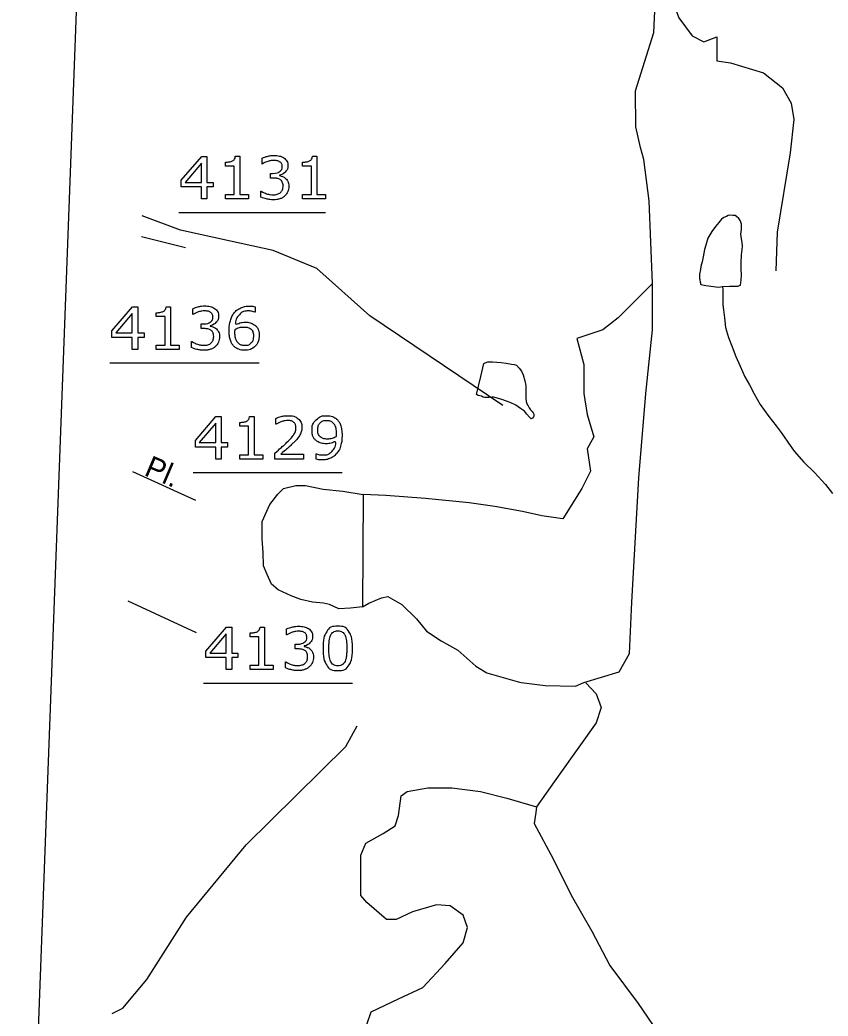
# Model space of a CAD drawing. Extents: x 2169602 to 2449496, y 721995 to 810662.
# Drawn here: x 2169994.4 to 2170079.1, y 724661.5 to 724766 of the extents above; entities that cross this region are included whole.
import ezdxf

# ---------------------------------------------------------------- set-up
doc = ezdxf.new("R2010")
doc.units = 0
doc.layers.add('Old_Level_1', color=7, linetype='Continuous')

msp = doc.modelspace()

# ---------------------------------------------------------------- linework, layer by layer
at = {"layer": 'Old_Level_1'}
for p, q in [((2170011.09, 724745.77), (2170026.45, 724745.77)), ((2170003.83, 724729.99), (2170019.51, 724729.99)), ((2170012.58, 724718.49), (2170028.19, 724718.49)), ((2170030.39, 724716.18), (2170030.32, 724704.43)), ((2170013.68, 724696.4), (2170029.29, 724696.4)), ((2170052.65, 724696.1), (2170053.55, 724696.49))]:
    msp.add_line(p, q, dxfattribs=at)
msp.add_lwpolyline([(2170008.61, 724987.87), (2170579.91, 724966.5), (2170563.13, 724517.9), (2169991.83, 724539.28)], close=True, dxfattribs=at)
for points in [[(2170060.74, 724738.32), (2170060.38, 724746.99), (2170059.84, 724751.32), (2170059.47, 724752.58), (2170059, 724754.74), (2170058.94, 724758.52), (2170060.89, 724764.63), (2170061.05, 724768.4), (2170061.49, 724771.92)], [(2170061.49, 724771.92), (2170061.6, 724770.11), (2170062.2, 724768.94), (2170063, 724767.46), (2170063.49, 724766.18), (2170064.88, 724764.29), (2170066.1, 724763.68), (2170067.49, 724764.18), (2170067.49, 724761.68), (2170068.92, 724761.45), (2170072.37, 724760.4), (2170074.37, 724758.85), (2170075.26, 724757.24), (2170075.54, 724755.51), (2170075.15, 724752.02), (2170073.82, 724743.69), (2170073.66, 724739.65)], [(2170014.69, 724748.45), (2170014.03, 724748.45), (2170014.03, 724747.2), (2170013.46, 724747.2), (2170013.46, 724748.45), (2170011.32, 724748.45), (2170011.32, 724749.14), (2170013.48, 724751.65), (2170014.03, 724751.65), (2170014.03, 724748.93), (2170014.69, 724748.93), (2170014.69, 724748.45)], [(2170017, 724751.67), (2170017.47, 724751.67), (2170017.47, 724747.65), (2170018.38, 724747.65), (2170018.38, 724747.2)], [(2170025.08, 724751.67), (2170025.54, 724751.67), (2170025.54, 724747.65), (2170026.45, 724747.65), (2170026.45, 724747.2)], [(2170013.46, 724748.93), (2170013.46, 724750.95), (2170011.73, 724748.93), (2170013.46, 724748.93)], [(2170018.38, 724747.2), (2170015.96, 724747.2), (2170015.96, 724747.65), (2170016.89, 724747.65), (2170016.89, 724750.64), (2170015.96, 724750.64), (2170015.96, 724751.05)], [(2170019.83, 724750.84), (2170019.8, 724750.84), (2170019.8, 724751.47)], [(2170026.45, 724747.2), (2170024.04, 724747.2), (2170024.04, 724747.65), (2170024.97, 724747.65), (2170024.97, 724750.64), (2170024.04, 724750.64), (2170024.04, 724751.05)], [(2170020.97, 724749.37), (2170020.7, 724749.37), (2170020.7, 724749.86), (2170020.91, 724749.86)], [(2170021.63, 724749.68), (2170021.63, 724749.64)], [(2170019.67, 724747.38), (2170019.67, 724748.01), (2170019.71, 724748.01)], [(2170016.51, 724742.76), (2170011.26, 724743.92), (2170007.23, 724745.42)], [(2170070.18, 724742.23), (2170070.12, 724742.61), (2170070.07, 724742.99), (2170070.01, 724743.51), (2170070.06, 724743.99), (2170070.07, 724744.18), (2170070.06, 724744.56), (2170070.01, 724744.75), (2170069.92, 724744.93), (2170069.77, 724745.13), (2170069.53, 724745.36), (2170069.39, 724745.46), (2170069.15, 724745.45), (2170068.86, 724745.5), (2170068.67, 724745.45), (2170068.48, 724745.35), (2170068.2, 724745.26), (2170067.97, 724745.06), (2170067.68, 724744.73), (2170067.35, 724744.31), (2170066.97, 724743.78), (2170066.55, 724743.06), (2170066.31, 724742.35), (2170066.18, 724741.87), (2170066.04, 724741.11), (2170065.94, 724740.59), (2170065.81, 724740.12), (2170065.77, 724739.79), (2170065.67, 724739.31), (2170065.67, 724739.02), (2170065.67, 724738.83), (2170065.68, 724738.74), (2170065.72, 724738.45), (2170065.81, 724738.22), (2170066.34, 724738.12), (2170067.67, 724737.94), (2170068.09, 724737.99)], [(2170007.15, 724743.24), (2170011.78, 724742.11)], [(2170045.03, 724725.53), (2170031.1, 724734.94), (2170025.54, 724739.88), (2170020.97, 724741.77), (2170016.51, 724742.76)], [(2170068.09, 724737.99), (2170068.81, 724738.04), (2170069.67, 724738.05), (2170069.95, 724738.14), (2170070.04, 724738.72), (2170070.08, 724739.19), (2170070.04, 724739.85), (2170070.03, 724740.47), (2170070.07, 724741.32), (2170070.12, 724741.89), (2170070.18, 724742.23)], [(2170060.74, 724738.32), (2170057.13, 724734.71), (2170055.51, 724733.45), (2170052.8, 724732.55), (2170053.52, 724729.84), (2170053.52, 724726.77), (2170053.88, 724724.6), (2170054.6, 724722.26), (2170053.88, 724720.99), (2170054.24, 724718.65), (2170053.34, 724716.84), (2170051.35, 724713.64), (2170049.12, 724713.95), (2170047.12, 724714.41), (2170044.21, 724714.95), (2170041.52, 724715.33), (2170036.92, 724715.79), (2170032.77, 724716.1), (2170030.39, 724716.18)], [(2170053.55, 724696.49), (2170057.25, 724697.59), (2170058.33, 724699.51), (2170058.56, 724704.89), (2170059.29, 724717.93), (2170060.02, 724726.77), (2170060.74, 724733.45), (2170060.74, 724738.32)], [(2170068.09, 724737.99), (2170068.1, 724737.66), (2170068.11, 724736.8), (2170068.11, 724736.09), (2170068.17, 724735.57), (2170068.27, 724734.71), (2170068.4, 724733.72), (2170068.69, 724732.67), (2170069.08, 724731.68), (2170069.46, 724730.68), (2170069.94, 724729.64), (2170070.43, 724728.54), (2170070.91, 724727.69), (2170071.39, 724726.75), (2170072.02, 724725.65), (2170072.93, 724724.38), (2170073.69, 724723.39), (2170074.22, 724722.68), (2170074.46, 724722.34), (2170074.99, 724721.59), (2170075.6, 724720.74), (2170076.61, 724719.6), (2170077.71, 724718.52), (2170078.86, 724717.24), (2170079.62, 724716.29)], [(2170007.43, 724732.67), (2170006.77, 724732.67), (2170006.77, 724731.41), (2170006.19, 724731.41), (2170006.19, 724732.67), (2170004.06, 724732.67), (2170004.06, 724733.36), (2170006.22, 724735.87), (2170006.77, 724735.87), (2170006.77, 724733.15), (2170007.43, 724733.15), (2170007.43, 724732.67)], [(2170009.74, 724735.89), (2170010.2, 724735.89), (2170010.2, 724731.87), (2170011.11, 724731.87), (2170011.11, 724731.41)], [(2170019.08, 724735.89), (2170019.08, 724735.31), (2170019.05, 724735.31)], [(2170006.19, 724733.15), (2170006.19, 724735.16), (2170004.46, 724733.15), (2170006.19, 724733.15)], [(2170011.11, 724731.41), (2170008.7, 724731.41), (2170008.7, 724731.87), (2170009.63, 724731.87), (2170009.63, 724734.86), (2170008.7, 724734.86), (2170008.7, 724735.26)], [(2170012.56, 724735.06), (2170012.53, 724735.06), (2170012.53, 724735.68)], [(2170013.7, 724733.59), (2170013.43, 724733.59), (2170013.43, 724734.08), (2170013.64, 724734.08)], [(2170014.37, 724733.89), (2170014.37, 724733.85)], [(2170012.4, 724731.6), (2170012.4, 724732.23), (2170012.45, 724732.23)], [(2170042.73, 724728.58), (2170043.05, 724729.92), (2170043.19, 724730.01), (2170043.48, 724730.1), (2170043.96, 724730.11), (2170044.43, 724730.07), (2170044.86, 724730.02), (2170045.39, 724729.97), (2170045.96, 724729.88), (2170046.23, 724729.84), (2170046.48, 724729.75), (2170046.77, 724729.46), (2170047, 724729.13), (2170047.19, 724728.75), (2170047.34, 724728.13), (2170047.44, 724727.61), (2170047.44, 724726.85), (2170047.44, 724726.33), (2170047.49, 724725.95), (2170047.59, 724725.62), (2170047.69, 724725.48), (2170047.79, 724725.29), (2170047.93, 724725.09), (2170048.12, 724724.91), (2170048.21, 724724.76), (2170048.31, 724724.62), (2170048.31, 724724.43), (2170048.27, 724724.34), (2170048.17, 724724.2), (2170048.03, 724724.14), (2170047.94, 724724.2), (2170047.84, 724724.29), (2170047.56, 724724.62), (2170047.32, 724724.94), (2170046.88, 724725.23), (2170046.4, 724725.56), (2170045.83, 724725.84), (2170044.93, 724726.17), (2170044.6, 724726.26), (2170044.22, 724726.36), (2170044.07, 724726.4), (2170043.88, 724726.4), (2170043.6, 724726.35), (2170043.36, 724726.35), (2170043.17, 724726.35), (2170042.99, 724726.4), (2170042.79, 724726.49), (2170042.46, 724726.59), (2170042.27, 724726.68), (2170042.73, 724728.58)], [(2170018.49, 724724.38), (2170018.96, 724724.38), (2170018.96, 724720.37), (2170019.87, 724720.37), (2170019.87, 724719.91)], [(2170016.19, 724721.17), (2170015.52, 724721.17), (2170015.52, 724719.91), (2170014.95, 724719.91), (2170014.95, 724721.17), (2170012.81, 724721.17), (2170012.81, 724721.85), (2170014.97, 724724.37), (2170015.52, 724724.37), (2170015.52, 724721.65), (2170016.19, 724721.65), (2170016.19, 724721.17)], [(2170014.95, 724721.65), (2170014.95, 724723.66), (2170013.22, 724721.65), (2170014.95, 724721.65)], [(2170019.87, 724719.91), (2170017.46, 724719.91), (2170017.46, 724720.37), (2170018.38, 724720.37), (2170018.38, 724723.35), (2170017.46, 724723.35), (2170017.46, 724723.76)], [(2170021.28, 724723.56), (2170021.25, 724723.56), (2170021.25, 724724.18)], [(2170024.16, 724719.91), (2170021.14, 724719.91), (2170021.14, 724720.54)], [(2170021.76, 724720.43), (2170024.16, 724720.43), (2170024.16, 724719.91)], [(2170025.47, 724719.89), (2170025.47, 724720.47), (2170025.5, 724720.47)], [(2170006.23, 724718.62), (2170012.83, 724715.61)], [(2170019.82, 724711.5), (2170019.83, 724713.35), (2170020.6, 724715.15), (2170021.44, 724716.23), (2170022.06, 724716.84), (2170023.36, 724717.15), (2170024.36, 724717.15), (2170026.2, 724716.77), (2170028.28, 724716.54), (2170030.39, 724716.18)], [(2170030.32, 724704.43), (2170029.09, 724704.27), (2170027.86, 724704.2), (2170026.86, 724704.66), (2170026.25, 724704.81), (2170025.1, 724704.89), (2170023.87, 724705.19), (2170022.87, 724705.58), (2170021.49, 724706.19), (2170020.8, 724706.81), (2170020.34, 724707.81), (2170019.96, 724708.73), (2170019.93, 724710.13), (2170019.82, 724711.5)], [(2170005.72, 724705.06), (2170012.88, 724701.72)], [(2170030.32, 724704.43), (2170031.01, 724704.81), (2170032.31, 724705.35), (2170033, 724705.5), (2170034.46, 724704.66), (2170035.99, 724703.15), (2170037.04, 724701.85), (2170038.57, 724700.86), (2170040.33, 724699.86), (2170042.21, 724698.21), (2170043.38, 724697.51), (2170046.78, 724696.51), (2170046.97, 724696.49)], [(2170017.28, 724699.09), (2170016.62, 724699.09), (2170016.62, 724697.83), (2170016.04, 724697.83), (2170016.04, 724699.09), (2170013.91, 724699.09), (2170013.91, 724699.77), (2170016.07, 724702.29), (2170016.62, 724702.29), (2170016.62, 724699.57), (2170017.28, 724699.57), (2170017.28, 724699.09)], [(2170016.04, 724699.57), (2170016.04, 724701.58), (2170014.32, 724699.57), (2170016.04, 724699.57)], [(2170020.96, 724697.83), (2170018.55, 724697.83), (2170018.55, 724698.29), (2170019.48, 724698.29), (2170019.48, 724701.27), (2170018.55, 724701.27), (2170018.55, 724701.68)], [(2170019.59, 724702.3), (2170020.05, 724702.3), (2170020.05, 724698.29), (2170020.96, 724698.29), (2170020.96, 724697.83)], [(2170022.41, 724701.48), (2170022.38, 724701.48), (2170022.38, 724702.1)], [(2170023.55, 724700), (2170023.28, 724700), (2170023.28, 724700.5), (2170023.49, 724700.5)], [(2170024.22, 724700.31), (2170024.22, 724700.27)], [(2170022.26, 724698.02), (2170022.26, 724698.64), (2170022.3, 724698.64)], [(2170046.97, 724696.49), (2170049.48, 724696.16), (2170052.65, 724696.1)], [(2170053.75, 724696.43), (2170054.82, 724695.31), (2170055.36, 724693.86), (2170054.82, 724692.24), (2170051.03, 724686.92), (2170048.56, 724683.44)], [(2170004.1, 724661.78), (2170005.19, 724662.34), (2170007.74, 724665.33), (2170011.87, 724671.87), (2170018.15, 724679.46), (2170028.58, 724689.77), (2170029.77, 724691.93)], [(2170030.78, 724660.61), (2170031.23, 724661.96), (2170034.12, 724663.31), (2170036.64, 724664.49), (2170038.99, 724667.01), (2170040.88, 724669.18), (2170041.33, 724670.8), (2170040.88, 724672.07), (2170039.53, 724673.06), (2170038.09, 724673.15), (2170035.56, 724672.43), (2170033.85, 724671.62), (2170032.86, 724671.62), (2170030.78, 724673.42), (2170030.15, 724674.14), (2170030.15, 724678.39), (2170030.69, 724679.65), (2170032.49, 724680.64), (2170033.76, 724681.45), (2170034.12, 724682.54), (2170034.39, 724684.61), (2170035.02, 724685.06), (2170037.19, 724685.43), (2170039.71, 724685.43), (2170042.69, 724685.06), (2170045.48, 724684.34), (2170048.56, 724683.44)], [(2170048.56, 724683.44), (2170048.51, 724682.85), (2170048.33, 724681.68), (2170050.31, 724677.98), (2170052.2, 724674.19), (2170054.37, 724670.4), (2170056.26, 724666.79), (2170059.24, 724662.82), (2170062.31, 724658.3), (2170064.07, 724656.63)]]:
    msp.add_lwpolyline(points, dxfattribs=at)
for points in [[(2170015.96, 724751.05), (2170016.15, 724751.05), (2170016.37, 724751.08), (2170016.58, 724751.11), (2170016.69, 724751.17), (2170016.83, 724751.24), (2170016.91, 724751.36), (2170016.99, 724751.47), (2170017, 724751.67)], [(2170019.8, 724751.47), (2170020.01, 724751.57), (2170020.36, 724751.66), (2170020.72, 724751.75), (2170021.05, 724751.75), (2170021.38, 724751.75), (2170021.63, 724751.69), (2170021.87, 724751.63), (2170022.08, 724751.5), (2170022.29, 724751.35), (2170022.4, 724751.15), (2170022.51, 724750.95), (2170022.51, 724750.67), (2170022.51, 724750.3), (2170022.25, 724750.03), (2170021.99, 724749.75), (2170021.63, 724749.68)], [(2170024.04, 724751.05), (2170024.23, 724751.05), (2170024.45, 724751.08), (2170024.66, 724751.11), (2170024.77, 724751.17), (2170024.91, 724751.24), (2170024.99, 724751.36), (2170025.07, 724751.47), (2170025.08, 724751.67)], [(2170020.91, 724749.86), (2170021.36, 724749.86), (2170021.63, 724750.06), (2170021.91, 724750.25), (2170021.91, 724750.61), (2170021.91, 724750.77), (2170021.84, 724750.9), (2170021.77, 724751.02), (2170021.64, 724751.09), (2170021.52, 724751.17), (2170021.37, 724751.2), (2170021.22, 724751.23), (2170021.04, 724751.23), (2170020.75, 724751.23), (2170020.43, 724751.13), (2170020.11, 724751.03), (2170019.83, 724750.84)], [(2170021.63, 724749.64), (2170021.77, 724749.61), (2170021.96, 724749.53), (2170022.15, 724749.46), (2170022.27, 724749.34)], [(2170022.27, 724749.34), (2170022.42, 724749.22), (2170022.51, 724749.02), (2170022.6, 724748.83), (2170022.6, 724748.52), (2170022.6, 724748.21), (2170022.49, 724747.96), (2170022.38, 724747.7), (2170022.18, 724747.51), (2170021.96, 724747.3), (2170021.65, 724747.2), (2170021.35, 724747.1), (2170020.99, 724747.1), (2170020.62, 724747.1), (2170020.26, 724747.19), (2170019.9, 724747.28), (2170019.67, 724747.38)], [(2170019.71, 724748.01), (2170019.97, 724747.84), (2170020.31, 724747.73), (2170020.66, 724747.62), (2170020.98, 724747.62), (2170021.17, 724747.62), (2170021.38, 724747.68), (2170021.59, 724747.75), (2170021.72, 724747.87), (2170021.86, 724748), (2170021.93, 724748.16), (2170022, 724748.32), (2170022, 724748.56), (2170022, 724748.8), (2170021.92, 724748.96), (2170021.84, 724749.12), (2170021.71, 724749.21), (2170021.57, 724749.3), (2170021.38, 724749.34), (2170021.19, 724749.37), (2170020.97, 724749.37)], [(2170008.7, 724735.26), (2170008.89, 724735.26), (2170009.1, 724735.29), (2170009.32, 724735.33), (2170009.43, 724735.39), (2170009.57, 724735.46), (2170009.65, 724735.58), (2170009.73, 724735.69), (2170009.74, 724735.89)], [(2170012.53, 724735.68), (2170012.74, 724735.79), (2170013.1, 724735.88), (2170013.45, 724735.97), (2170013.79, 724735.97), (2170014.11, 724735.97), (2170014.36, 724735.91), (2170014.61, 724735.85), (2170014.81, 724735.71), (2170015.03, 724735.57), (2170015.14, 724735.37), (2170015.25, 724735.16), (2170015.25, 724734.89), (2170015.25, 724734.52), (2170014.99, 724734.24), (2170014.72, 724733.97), (2170014.37, 724733.89)], [(2170019.51, 724732.86), (2170019.51, 724732.18), (2170019.06, 724731.75), (2170018.61, 724731.32), (2170017.96, 724731.32), (2170017.64, 724731.32), (2170017.37, 724731.42), (2170017.1, 724731.52), (2170016.89, 724731.72), (2170016.63, 724731.97), (2170016.49, 724732.38), (2170016.35, 724732.79), (2170016.35, 724733.37), (2170016.35, 724733.96), (2170016.48, 724734.42), (2170016.61, 724734.88), (2170016.89, 724735.24), (2170017.15, 724735.57), (2170017.57, 724735.76), (2170017.98, 724735.95), (2170018.54, 724735.95), (2170018.71, 724735.95), (2170018.83, 724735.94), (2170018.95, 724735.92), (2170019.08, 724735.89)], [(2170013.64, 724734.08), (2170014.1, 724734.08), (2170014.37, 724734.27), (2170014.64, 724734.46), (2170014.64, 724734.83), (2170014.64, 724734.99), (2170014.57, 724735.11), (2170014.5, 724735.23), (2170014.38, 724735.31), (2170014.25, 724735.39), (2170014.1, 724735.42), (2170013.96, 724735.45), (2170013.77, 724735.45), (2170013.49, 724735.45), (2170013.17, 724735.35), (2170012.85, 724735.25), (2170012.56, 724735.06)], [(2170019.05, 724735.31), (2170018.96, 724735.36), (2170018.79, 724735.4), (2170018.62, 724735.44), (2170018.45, 724735.44), (2170017.81, 724735.44), (2170017.42, 724735.04), (2170017.04, 724734.63), (2170016.98, 724733.95), (2170017.23, 724734.1), (2170017.47, 724734.18), (2170017.72, 724734.26), (2170018.04, 724734.26), (2170018.32, 724734.26), (2170018.54, 724734.21), (2170018.75, 724734.15), (2170018.98, 724734), (2170019.24, 724733.81), (2170019.38, 724733.54), (2170019.51, 724733.26), (2170019.51, 724732.86)], [(2170014.37, 724733.85), (2170014.51, 724733.83), (2170014.7, 724733.75), (2170014.88, 724733.67), (2170015.01, 724733.56)], [(2170015.01, 724733.56), (2170015.15, 724733.43), (2170015.25, 724733.24), (2170015.34, 724733.04), (2170015.34, 724732.73), (2170015.34, 724732.43), (2170015.23, 724732.17), (2170015.12, 724731.92), (2170014.92, 724731.73), (2170014.69, 724731.52), (2170014.39, 724731.42), (2170014.09, 724731.32), (2170013.72, 724731.32), (2170013.35, 724731.32), (2170012.99, 724731.41), (2170012.63, 724731.5), (2170012.4, 724731.6)], [(2170012.45, 724732.23), (2170012.7, 724732.06), (2170013.05, 724731.95), (2170013.39, 724731.84), (2170013.71, 724731.84), (2170013.9, 724731.84), (2170014.11, 724731.9), (2170014.33, 724731.96), (2170014.46, 724732.09), (2170014.6, 724732.22), (2170014.66, 724732.38), (2170014.73, 724732.54), (2170014.73, 724732.78), (2170014.73, 724733.02), (2170014.66, 724733.18), (2170014.58, 724733.33), (2170014.44, 724733.42), (2170014.31, 724733.52), (2170014.12, 724733.55), (2170013.93, 724733.59), (2170013.7, 724733.59)], [(2170018.9, 724732.83), (2170018.9, 724733.11), (2170018.82, 724733.29), (2170018.74, 724733.47), (2170018.55, 724733.61), (2170018.41, 724733.7), (2170018.24, 724733.73), (2170018.08, 724733.76), (2170017.89, 724733.76), (2170017.64, 724733.76), (2170017.42, 724733.7), (2170017.2, 724733.65), (2170016.97, 724733.52), (2170016.97, 724733.45), (2170016.97, 724733.39), (2170016.96, 724733.33), (2170016.96, 724733.24), (2170016.96, 724732.77), (2170017.06, 724732.49), (2170017.16, 724732.22), (2170017.33, 724732.06), (2170017.46, 724731.93), (2170017.62, 724731.87), (2170017.78, 724731.81), (2170017.97, 724731.81), (2170018.41, 724731.81), (2170018.65, 724732.07), (2170018.9, 724732.34), (2170018.9, 724732.83)], [(2170017.46, 724723.76), (2170017.64, 724723.76), (2170017.86, 724723.79), (2170018.08, 724723.82), (2170018.19, 724723.88), (2170018.32, 724723.96), (2170018.4, 724724.07), (2170018.48, 724724.19), (2170018.49, 724724.38)], [(2170021.25, 724724.18), (2170021.46, 724724.29), (2170021.82, 724724.38), (2170022.17, 724724.46), (2170022.51, 724724.46), (2170023.19, 724724.46), (2170023.58, 724724.13), (2170023.97, 724723.8), (2170023.97, 724723.24), (2170023.97, 724722.98), (2170023.91, 724722.76), (2170023.84, 724722.54), (2170023.72, 724722.34), (2170023.6, 724722.16), (2170023.44, 724721.98), (2170023.29, 724721.8), (2170023.06, 724721.58), (2170022.74, 724721.27), (2170022.4, 724720.97), (2170022.06, 724720.68), (2170021.76, 724720.43)], [(2170025.5, 724720.47), (2170025.59, 724720.42), (2170025.75, 724720.38), (2170025.9, 724720.34), (2170026.1, 724720.34), (2170026.76, 724720.34), (2170027.14, 724720.74), (2170027.51, 724721.13), (2170027.57, 724721.83), (2170027.29, 724721.66), (2170027.05, 724721.59), (2170026.8, 724721.52), (2170026.51, 724721.52), (2170026.24, 724721.52), (2170026.01, 724721.57), (2170025.79, 724721.63), (2170025.57, 724721.78), (2170025.3, 724721.97), (2170025.17, 724722.25), (2170025.04, 724722.53), (2170025.04, 724722.92), (2170025.04, 724723.6), (2170025.49, 724724.03), (2170025.94, 724724.46), (2170026.58, 724724.46), (2170026.91, 724724.46), (2170027.18, 724724.36), (2170027.46, 724724.26), (2170027.66, 724724.06), (2170027.92, 724723.81), (2170028.05, 724723.42), (2170028.19, 724723.03), (2170028.19, 724722.41)], [(2170021.14, 724720.54), (2170021.46, 724720.81), (2170021.77, 724721.08), (2170022.09, 724721.35), (2170022.36, 724721.62), (2170022.94, 724722.17), (2170023.15, 724722.5), (2170023.36, 724722.83), (2170023.36, 724723.21), (2170023.36, 724723.55), (2170023.13, 724723.75), (2170022.91, 724723.95), (2170022.49, 724723.95), (2170022.22, 724723.95), (2170021.9, 724723.85), (2170021.58, 724723.75), (2170021.28, 724723.56)], [(2170027.58, 724722.54), (2170027.58, 724723), (2170027.49, 724723.29), (2170027.39, 724723.57), (2170027.23, 724723.72), (2170027.09, 724723.86), (2170026.92, 724723.92), (2170026.76, 724723.97), (2170026.58, 724723.97), (2170026.15, 724723.97), (2170025.9, 724723.7), (2170025.65, 724723.44), (2170025.65, 724722.95), (2170025.65, 724722.66), (2170025.73, 724722.48), (2170025.81, 724722.3), (2170026, 724722.17), (2170026.13, 724722.08), (2170026.29, 724722.05), (2170026.46, 724722.01), (2170026.65, 724722.01), (2170026.89, 724722.01), (2170027.12, 724722.08), (2170027.36, 724722.14), (2170027.57, 724722.26), (2170027.58, 724722.32), (2170027.58, 724722.38), (2170027.58, 724722.44), (2170027.58, 724722.54)], [(2170028.19, 724722.41), (2170028.19, 724721.83), (2170028.06, 724721.35), (2170027.93, 724720.87), (2170027.66, 724720.54), (2170027.38, 724720.2), (2170026.97, 724720.01), (2170026.56, 724719.82), (2170026.01, 724719.82), (2170025.85, 724719.82), (2170025.72, 724719.84), (2170025.58, 724719.86), (2170025.47, 724719.89)], [(2170018.55, 724701.68), (2170018.74, 724701.68), (2170018.96, 724701.71), (2170019.17, 724701.74), (2170019.28, 724701.8), (2170019.42, 724701.88), (2170019.5, 724701.99), (2170019.58, 724702.11), (2170019.59, 724702.3)], [(2170022.38, 724702.1), (2170022.6, 724702.2), (2170022.95, 724702.29), (2170023.31, 724702.38), (2170023.64, 724702.38), (2170023.96, 724702.38), (2170024.21, 724702.32), (2170024.46, 724702.26), (2170024.66, 724702.13), (2170024.88, 724701.99), (2170024.99, 724701.78), (2170025.1, 724701.58), (2170025.1, 724701.31), (2170025.1, 724700.93), (2170024.84, 724700.66), (2170024.57, 724700.38), (2170024.22, 724700.31)], [(2170023.49, 724700.5), (2170023.95, 724700.5), (2170024.22, 724700.69), (2170024.49, 724700.88), (2170024.49, 724701.24), (2170024.49, 724701.41), (2170024.42, 724701.53), (2170024.35, 724701.65), (2170024.23, 724701.73), (2170024.1, 724701.8), (2170023.96, 724701.83), (2170023.81, 724701.86), (2170023.62, 724701.86), (2170023.34, 724701.86), (2170023.02, 724701.76), (2170022.7, 724701.66), (2170022.41, 724701.48)], [(2170029.29, 724700.06), (2170029.29, 724698.86), (2170028.91, 724698.3), (2170028.54, 724697.74), (2170027.75, 724697.74), (2170026.95, 724697.74), (2170026.58, 724698.31), (2170026.21, 724698.87), (2170026.21, 724700.06), (2170026.21, 724701.25), (2170026.58, 724701.81), (2170026.95, 724702.38), (2170027.75, 724702.38), (2170028.55, 724702.38), (2170028.92, 724701.8), (2170029.29, 724701.23), (2170029.29, 724700.06)], [(2170028.5, 724698.7), (2170028.61, 724698.94), (2170028.64, 724699.27), (2170028.68, 724699.6), (2170028.68, 724700.06), (2170028.68, 724700.52), (2170028.64, 724700.85), (2170028.61, 724701.19), (2170028.5, 724701.42), (2170028.39, 724701.65), (2170028.21, 724701.77), (2170028.03, 724701.89), (2170027.75, 724701.89), (2170027.47, 724701.89), (2170027.28, 724701.77), (2170027.1, 724701.65), (2170026.99, 724701.42), (2170026.89, 724701.19), (2170026.85, 724700.84), (2170026.81, 724700.48), (2170026.81, 724700.06), (2170026.81, 724699.59), (2170026.85, 724699.27), (2170026.88, 724698.96), (2170026.99, 724698.71), (2170027.09, 724698.48), (2170027.27, 724698.35), (2170027.45, 724698.23), (2170027.75, 724698.23), (2170028.03, 724698.23), (2170028.21, 724698.35), (2170028.4, 724698.46), (2170028.5, 724698.7)], [(2170024.86, 724699.98), (2170025.01, 724699.85), (2170025.1, 724699.65), (2170025.19, 724699.46), (2170025.19, 724699.15), (2170025.19, 724698.84), (2170025.08, 724698.59), (2170024.97, 724698.34), (2170024.77, 724698.15), (2170024.54, 724697.94), (2170024.24, 724697.84), (2170023.94, 724697.74), (2170023.57, 724697.74), (2170023.2, 724697.74), (2170022.84, 724697.82), (2170022.49, 724697.91), (2170022.26, 724698.02)], [(2170022.3, 724698.64), (2170022.55, 724698.47), (2170022.9, 724698.36), (2170023.24, 724698.25), (2170023.56, 724698.25), (2170023.75, 724698.25), (2170023.97, 724698.32), (2170024.18, 724698.38), (2170024.31, 724698.5), (2170024.45, 724698.63), (2170024.52, 724698.79), (2170024.58, 724698.95), (2170024.58, 724699.19), (2170024.58, 724699.43), (2170024.51, 724699.59), (2170024.43, 724699.75), (2170024.3, 724699.84), (2170024.16, 724699.93), (2170023.97, 724699.97), (2170023.78, 724700), (2170023.55, 724700)], [(2170024.22, 724700.27), (2170024.36, 724700.24), (2170024.55, 724700.17), (2170024.73, 724700.09), (2170024.86, 724699.98)]]:
    msp.add_open_spline(points, degree=3, dxfattribs=at)

# ---------------------------------------------------------------- texts
msp.add_text('Pl.', height=2.258, rotation=336.853, dxfattribs=at).set_placement((2170007.33, 724718.26))

doc.saveas('drawing.dxf')
